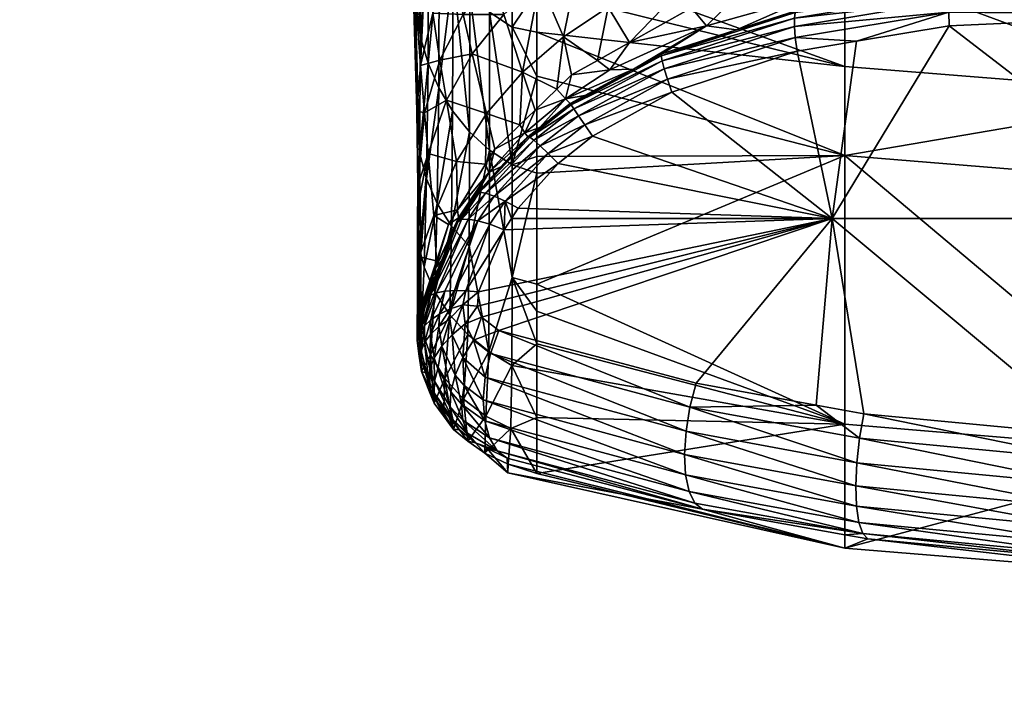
# Model space of a CAD drawing. Extents: x -0.027 to 0.168, y -0.162 to 0.122.
# Tile 271 of 656: x 0.128 to 0.138, y 0.053 to 0.06. Entities that reach past the tile are written whole.
import ezdxf

# ---------------------------------------------------------------- set-up
doc = ezdxf.new("R2010")
doc.units = 0
doc.layers.add('mesh', color=7, linetype='CONTINUOUS')

msp = doc.modelspace()

# ---------------------------------------------------------------- meshes
at = {"layer": 'mesh'}
mesh = msp.add_polyface(dxfattribs=at)
corners = [(0.1398043, 0.0612867, 0.2847158), (0.1356219, 0.0616555, 0.2767469), (0.1338363, 0.0616555, 0.2779793), (0.1323976, 0.0616555, 0.2898283), (0.1338363, 0.0616555, 0.2914523), (0.1323976, 0.0616555, 0.2796033), (0.1313893, 0.0616555, 0.2879072), (0.1356219, 0.0616555, 0.2926848), (0.1338101, 0.061055, 0.1546763), (0.1342812, 0.0612304, 0.1550816), (0.1335422, 0.0604623, 0.1569655), (0.1340854, 0.0616669, 0.1525597), (0.1336244, 0.0615007, 0.1520734), (0.1345935, 0.0617917, 0.1530416), (0.1351546, 0.0618806, 0.1535132), (0.1348202, 0.0603762, 0.162706), (0.1344711, 0.0608763, 0.1576152), (0.1355474, 0.0611325, 0.1582521), (0.135647, 0.0601698, 0.1678176), (0.1362675, 0.0603293, 0.1678198), (0.1351186, 0.0600339, 0.1678157), (0.1346653, 0.0599174, 0.1678141), (0.1338234, 0.0599252, 0.1623806), (0.136791, 0.0612706, 0.1588391), (0.1364549, 0.0619727, 0.1543909), (0.1358969, 0.060039, 0.1736987), (0.1362162, 0.0612936, 0.1288329), (0.1344521, 0.0616322, 0.1289889), (0.1344521, 0.0611185, 0.1298038), (0.1331043, 0.0617414, 0.1295964), (0.1331043, 0.060455, 0.1329162), (0.1362162, 0.0603685, 0.1305641), (0.1331043, 0.0605467, 0.1325304), (0.1362162, 0.0593252, 0.1342574), (0.1331043, 0.060098, 0.1344187), (0.1331043, 0.0621048, 0.1290041), (0.1362162, 0.0619414, 0.1280723), (0.1344521, 0.0622721, 0.1282617), (0.1344521, 0.0607172, 0.1306747), (0.1362162, 0.0607742, 0.129674), (0.1331043, 0.0611181, 0.1308021), (0.1368175, 0.0604706, 0.1678217), (0.1373027, 0.0601467, 0.1804724), (0.1357303, 0.059891, 0.1803092)]
mesh.append_faces([[corners[k] for k in face] for face in [(0, 1, 2, 2), (0, 3, 4, 4), (0, 2, 5, 5), (6, 3, 0, 0), (0, 4, 7, 7), (8, 9, 10, 10), (11, 8, 12, 12), (11, 9, 8, 8), (13, 9, 11, 11), (13, 14, 9, 9), (15, 16, 17, 17), (18, 15, 17, 17), (17, 19, 18, 18), (15, 20, 21, 21), (18, 20, 15, 15), (10, 15, 22, 22), (10, 16, 15, 15), (9, 16, 10, 10), (9, 17, 16, 16), (14, 17, 9, 9), (14, 23, 17, 17), (24, 23, 14, 14), (25, 20, 18, 18), (18, 19, 25, 25), (26, 27, 28, 28), (29, 28, 27, 27), (30, 31, 32, 32), (30, 33, 31, 31), (34, 33, 30, 30), (26, 35, 27, 27), (36, 37, 26, 26), (31, 38, 32, 32), (31, 39, 38, 38), (38, 28, 40, 40), (39, 28, 38, 38), (39, 26, 28, 28), (17, 41, 19, 19), (23, 41, 17, 17), (25, 42, 43, 43)]])
mesh = msp.add_polyface(dxfattribs=at)
corners = [(0.1319678, 0.0588558, 0.1522524), (0.1321248, 0.0593903, 0.1526527), (0.1321899, 0.0589839, 0.1556724), (0.1319281, 0.0593336, 0.1491622), (0.1322572, 0.0603227, 0.1501259), (0.1326506, 0.060241, 0.1534585), (0.1323579, 0.0598513, 0.1530549), (0.1325232, 0.0607074, 0.1506109), (0.1321519, 0.0608709, 0.1472095), (0.1320534, 0.0598656, 0.1496428), (0.1319788, 0.0604129, 0.1466446), (0.1318439, 0.0604934, 0.1430167), (0.1319033, 0.0610359, 0.1436611), (0.1324503, 0.0594518, 0.155994), (0.1325954, 0.0588486, 0.161895), (0.1322566, 0.060275, 0.1361687), (0.1322518, 0.0588765, 0.1424169), (0.1324229, 0.058664, 0.1424259), (0.132425, 0.0608454, 0.1329692), (0.1322488, 0.0610421, 0.1330003), (0.1324271, 0.0600615, 0.1361824), (0.1319268, 0.0596195, 0.1423781), (0.1319178, 0.0610142, 0.1361125), (0.1318645, 0.0608591, 0.1378687), (0.1321157, 0.0605081, 0.1361521), (0.1320044, 0.0593593, 0.1423925), (0.1321124, 0.0591101, 0.1424057), (0.1320033, 0.0607558, 0.1361331), (0.132102, 0.0612611, 0.1330367), (0.1319852, 0.0614976, 0.1330773), (0.1318907, 0.0588768, 0.1487116), (0.1318754, 0.0600327, 0.1423894), (0.1319192, 0.0584541, 0.1487188)]
mesh.append_faces([[corners[k] for k in face] for face in [(0, 1, 2, 2), (3, 1, 0, 0), (4, 5, 6, 6), (7, 4, 8, 8), (7, 5, 4, 4), (3, 9, 1, 1), (3, 10, 9, 9), (11, 10, 3, 3), (11, 12, 10, 10), (8, 10, 12, 12), (4, 10, 8, 8), (4, 9, 10, 10), (6, 9, 4, 4), (6, 1, 9, 9), (13, 1, 6, 6), (13, 2, 1, 1), (14, 2, 13, 13), (15, 16, 17, 17), (15, 18, 19, 19), (15, 20, 18, 18), (17, 20, 15, 15), (21, 22, 23, 23), (24, 25, 26, 26), (24, 27, 25, 25), (28, 27, 24, 24), (27, 21, 25, 25), (27, 22, 21, 21), (29, 22, 27, 27), (15, 26, 16, 16), (15, 24, 26, 26), (19, 24, 15, 15), (19, 28, 24, 24), (11, 30, 31, 31), (3, 30, 11, 11), (0, 30, 3, 3), (31, 23, 11, 11), (32, 31, 30, 30), (21, 31, 32, 32), (23, 31, 21, 21)]])
mesh = msp.add_polyface(dxfattribs=at)
corners = [(0.1398043, 0.0613435, 0.1594796), (0.1398043, 0.060657, 0.1678152), (0.1374336, 0.0605126, 0.1678205), (0.1398043, 0.0603745, 0.1746013), (0.1398043, 0.0602595, 0.1806021), (0.137086, 0.0602305, 0.1741666), (0.1358969, 0.060039, 0.1736987), (0.1362675, 0.0603293, 0.1678198), (0.1398043, 0.0603934, 0.1736126), (0.1398042, 0.0590371, 0.134198), (0.1398042, 0.0600882, 0.1304751), (0.1380042, 0.0601584, 0.1304974), (0.1380042, 0.0610897, 0.128739), (0.1362162, 0.0607742, 0.129674), (0.1362162, 0.0603685, 0.1305641), (0.1362162, 0.0593252, 0.1342574), (0.1362162, 0.0584253, 0.1379702), (0.1398042, 0.0581321, 0.1379323), (0.1398042, 0.0554082, 0.1529205), (0.1372663, 0.0598743, 0.1811435), (0.1372689, 0.0597358, 0.1812664), (0.1363329, 0.0595803, 0.181166), (0.1372755, 0.0600732, 0.1808329), (0.135714, 0.0598692, 0.1804919), (0.1372871, 0.0601266, 0.1806559), (0.1372685, 0.0599881, 0.1809973), (0.135706, 0.0598149, 0.1806683), (0.1357066, 0.05973, 0.1808324), (0.1357157, 0.0596172, 0.1809785), (0.1398043, 0.0601884, 0.1809644), (0.1398043, 0.0602408, 0.1807865), (0.1398043, 0.0601041, 0.1811295), (0.1398043, 0.0599907, 0.1812763), (0.1398043, 0.0598522, 0.1813995), (0.1398043, 0.0577882, 0.1826376), (0.1360888, 0.0577882, 0.1822009), (0.136791, 0.0612706, 0.1588391), (0.1368175, 0.0604706, 0.1678217), (0.1373027, 0.0601467, 0.1804724), (0.1357303, 0.059891, 0.1803092)]
mesh.append_faces([[corners[k] for k in face] for face in [(0, 1, 2, 2), (3, 4, 5, 5), (6, 7, 5, 5), (5, 8, 3, 3), (5, 1, 8, 8), (2, 1, 5, 5), (9, 10, 11, 11), (12, 13, 14, 14), (12, 11, 10, 10), (14, 11, 12, 12), (14, 9, 11, 11), (15, 9, 14, 14), (15, 16, 9, 9), (16, 17, 9, 9), (16, 18, 17, 17), (19, 20, 21, 21), (22, 23, 24, 24), (25, 26, 22, 22), (19, 27, 25, 25), (21, 28, 19, 19), (29, 24, 30, 30), (29, 22, 24, 24), (31, 22, 29, 29), (31, 25, 22, 22), (32, 25, 31, 31), (32, 19, 25, 25), (33, 19, 32, 32), (33, 20, 19, 19), (34, 20, 33, 33), (35, 20, 34, 34), (35, 21, 20, 20), (36, 2, 37, 37), (5, 4, 38, 38), (6, 5, 38, 38), (5, 37, 2, 2), (7, 37, 5, 5), (24, 39, 38, 38), (30, 38, 4, 4), (30, 24, 38, 38)]])
mesh = msp.add_polyface(dxfattribs=at)
corners = [(0.1331345, 0.0601841, 0.1566407), (0.1327687, 0.0598498, 0.1563167), (0.1326506, 0.060241, 0.1534585), (0.1329595, 0.0592684, 0.1620563), (0.1333046, 0.0590947, 0.1678141), (0.1330858, 0.0588831, 0.1678145), (0.1333717, 0.0596254, 0.1622181), (0.1335422, 0.0604623, 0.1569655), (0.1338234, 0.0599252, 0.1623806), (0.1334548, 0.0592398, 0.1678139), (0.1337167, 0.0593864, 0.1678139), (0.1324503, 0.0594518, 0.155994), (0.1325954, 0.0588486, 0.161895), (0.1323579, 0.0598513, 0.1530549), (0.132842, 0.0610267, 0.1510977), (0.1325232, 0.0607074, 0.1506109), (0.1333802, 0.0608352, 0.1542699), (0.1329787, 0.0609667, 0.1312254), (0.1331043, 0.060455, 0.1329162), (0.1331043, 0.0605467, 0.1325304), (0.1324229, 0.058664, 0.1424259), (0.1326244, 0.0584798, 0.1424324), (0.1324271, 0.0600615, 0.1361824), (0.1326286, 0.0606767, 0.132944), (0.132425, 0.0608454, 0.1329692), (0.132627, 0.0598751, 0.1361929), (0.1328537, 0.0583313, 0.142436), (0.1328567, 0.0605417, 0.1329253), (0.1331043, 0.060098, 0.1344187), (0.1328546, 0.0597235, 0.1361999), (0.1331043, 0.0596707, 0.1362169), (0.1331043, 0.0592277, 0.1380815), (0.1338402, 0.0592896, 0.1725752), (0.1333931, 0.0589988, 0.1722732), (0.1335896, 0.05903, 0.1801424), (0.1334415, 0.0589493, 0.1801357), (0.1331043, 0.0609771, 0.1312284), (0.1344521, 0.0607172, 0.1306747), (0.1334504, 0.0589361, 0.180321), (0.1343688, 0.0593818, 0.1805379), (0.1334786, 0.0588949, 0.1805001)]
mesh.append_faces([[corners[k] for k in face] for face in [(0, 1, 2, 2), (3, 4, 5, 5), (6, 4, 3, 3), (6, 7, 8, 8), (6, 0, 7, 7), (3, 0, 6, 6), (3, 1, 0, 0), (6, 9, 4, 4), (6, 10, 9, 9), (8, 10, 6, 6), (11, 3, 12, 12), (11, 1, 3, 3), (13, 1, 11, 11), (13, 2, 1, 1), (14, 2, 15, 15), (14, 0, 2, 2), (16, 7, 0, 0), (17, 18, 19, 19), (20, 21, 22, 22), (22, 23, 24, 24), (22, 25, 23, 23), (21, 25, 22, 22), (21, 26, 25, 25), (27, 28, 18, 18), (29, 28, 27, 27), (29, 30, 28, 28), (31, 30, 29, 29), (25, 27, 23, 23), (25, 29, 27, 27), (26, 29, 25, 25), (26, 31, 29, 29), (32, 9, 10, 10), (33, 9, 32, 32), (33, 4, 9, 9), (5, 4, 33, 33), (34, 35, 33, 33), (36, 19, 37, 37), (38, 39, 40, 40)]])
mesh = msp.add_polyface(dxfattribs=at)
corners = [(0.1348202, 0.0603762, 0.162706), (0.1346653, 0.0599174, 0.1678141), (0.1340408, 0.0595678, 0.167814), (0.1338234, 0.0599252, 0.1623806), (0.1337167, 0.0593864, 0.1678139), (0.1348191, 0.0597363, 0.1731574), (0.1351186, 0.0600339, 0.1678157), (0.1358969, 0.060039, 0.1736987), (0.1357303, 0.059891, 0.1803092), (0.1351218, 0.0596958, 0.1802504), (0.134368, 0.0594539, 0.1801775), (0.1340803, 0.0592972, 0.1801646), (0.1338402, 0.0592896, 0.1725752), (0.1333931, 0.0589988, 0.1722732), (0.1335896, 0.05903, 0.1801424), (0.1331043, 0.060098, 0.1344187), (0.1331043, 0.0596707, 0.1362169), (0.1362162, 0.0593252, 0.1342574), (0.1362162, 0.0584253, 0.1379702), (0.1343894, 0.0593016, 0.1807029), (0.1344228, 0.0591953, 0.18085), (0.1335251, 0.058827, 0.1806668), (0.1343688, 0.0593818, 0.1805379), (0.1334786, 0.0588949, 0.1805001), (0.1343616, 0.0594332, 0.1803608), (0.1334504, 0.0589361, 0.180321), (0.135714, 0.0598692, 0.1804919), (0.135706, 0.0598149, 0.1806683), (0.1357066, 0.05973, 0.1808324), (0.1357157, 0.0596172, 0.1809785), (0.1357331, 0.0594806, 0.1811017), (0.1344678, 0.0590666, 0.1809743), (0.1372871, 0.0601266, 0.1806559), (0.1372755, 0.0600732, 0.1808329), (0.1372685, 0.0599881, 0.1809973), (0.1372663, 0.0598743, 0.1811435), (0.1363329, 0.0595803, 0.181166)]
mesh.append_faces([[corners[k] for k in face] for face in [(0, 1, 2, 2), (3, 2, 4, 4), (3, 0, 2, 2), (5, 1, 6, 6), (7, 8, 9, 9), (5, 10, 11, 11), (12, 4, 2, 2), (5, 2, 1, 1), (5, 12, 2, 2), (11, 12, 5, 5), (11, 13, 12, 12), (14, 13, 11, 11), (7, 5, 6, 6), (9, 5, 7, 7), (9, 10, 5, 5), (15, 16, 17, 17), (16, 18, 17, 17), (19, 20, 21, 21), (22, 19, 23, 23), (24, 22, 25, 25), (24, 10, 9, 9), (24, 11, 10, 10), (25, 11, 24, 24), (25, 14, 11, 11), (26, 9, 8, 8), (26, 24, 9, 9), (27, 24, 26, 26), (27, 22, 24, 24), (28, 22, 27, 27), (28, 19, 22, 22), (29, 19, 28, 28), (29, 20, 19, 19), (30, 20, 29, 29), (30, 31, 20, 20), (32, 26, 8, 8), (33, 27, 26, 26), (34, 28, 27, 27), (35, 29, 28, 28), (36, 30, 29, 29)]])
mesh = msp.add_polyface(dxfattribs=at)
corners = [(0.1320042, 0.0584446, 0.155352), (0.1319007, 0.0581227, 0.1528366), (0.1319678, 0.0588558, 0.1522524), (0.1322911, 0.0583639, 0.1617341), (0.1320614, 0.0578167, 0.1615737), (0.1321899, 0.0589839, 0.1556724), (0.1325954, 0.0588486, 0.161895), (0.131908, 0.0575656, 0.1550479), (0.1318991, 0.0577036, 0.1550518), (0.1319192, 0.0584541, 0.1487188), (0.1319302, 0.0574294, 0.1550442), (0.1318962, 0.0569454, 0.1614244), (0.1320968, 0.0579396, 0.1486877), (0.1319876, 0.0581891, 0.1487022), (0.1319656, 0.0572962, 0.1550408), (0.1321124, 0.0591101, 0.1424057), (0.1320044, 0.0593593, 0.1423925), (0.1319268, 0.0596195, 0.1423781), (0.1322423, 0.0577111, 0.148676), (0.1320734, 0.0570438, 0.1550348), (0.1322518, 0.0588765, 0.1424169), (0.1323065, 0.0577525, 0.1802483), (0.1321401, 0.0573592, 0.1803272), (0.1320773, 0.0572825, 0.1710104), (0.1323123, 0.0577939, 0.1713335), (0.1322105, 0.0577275, 0.1678151), (0.1319143, 0.0574012, 0.1614298), (0.1319042, 0.0579357, 0.1550637), (0.1318907, 0.0588768, 0.1487116), (0.1320881, 0.0573587, 0.1678151), (0.1323005, 0.0578739, 0.1678151), (0.1318976, 0.0570832, 0.1614194), (0.1323414, 0.0577776, 0.1804418), (0.1320283, 0.0570128, 0.1806956), (0.132409, 0.0577819, 0.1806281), (0.1325065, 0.0577654, 0.1808), (0.1320914, 0.0570362, 0.1808304)]
mesh.append_faces([[corners[k] for k in face] for face in [(0, 1, 2, 2), (0, 3, 4, 4), (0, 5, 3, 3), (2, 5, 0, 0), (6, 3, 5, 5), (7, 1, 8, 8), (7, 9, 1, 1), (10, 9, 7, 7), (11, 7, 8, 8), (12, 13, 14, 14), (15, 13, 12, 12), (15, 16, 13, 13), (13, 10, 14, 14), (13, 9, 10, 10), (16, 9, 13, 13), (16, 17, 9, 9), (18, 12, 19, 19), (20, 12, 18, 18), (20, 15, 12, 12), (21, 22, 23, 23), (23, 24, 21, 21), (23, 25, 24, 24), (26, 0, 4, 4), (27, 0, 26, 26), (2, 1, 28, 28), (0, 27, 1, 1), (4, 29, 26, 26), (25, 29, 4, 4), (4, 30, 25, 25), (4, 3, 30, 30), (9, 28, 1, 1), (8, 1, 27, 27), (31, 27, 26, 26), (31, 8, 27, 27), (29, 25, 23, 23), (25, 30, 24, 24), (21, 32, 33, 33), (34, 35, 36, 36), (32, 34, 33, 33)]])
mesh = msp.add_polyface(dxfattribs=at)
corners = [(0.1329595, 0.0592684, 0.1620563), (0.1330858, 0.0588831, 0.1678145), (0.1329317, 0.0587341, 0.1678147), (0.1325954, 0.0588486, 0.161895), (0.1328537, 0.0583313, 0.142436), (0.1331043, 0.0582459, 0.1424406), (0.1331043, 0.0584155, 0.1414999), (0.1331043, 0.0592277, 0.1380815), (0.1329819, 0.058655, 0.1719653), (0.1331336, 0.058708, 0.1801426), (0.1330128, 0.0586133, 0.1801453), (0.1333931, 0.0589988, 0.1722732), (0.1334415, 0.0589493, 0.1801357), (0.132679, 0.0584898, 0.1678151), (0.1326173, 0.058253, 0.1716519), (0.1362162, 0.0584253, 0.1379702), (0.1331043, 0.0596707, 0.1362169), (0.1334504, 0.0589361, 0.180321), (0.1330317, 0.0586088, 0.1803324), (0.1325237, 0.0580525, 0.1803958), (0.1332194, 0.0584434, 0.1808307), (0.1333183, 0.0583442, 0.1809562), (0.1327842, 0.0579626, 0.180901), (0.1336659, 0.0586218, 0.1809408), (0.1335883, 0.0587349, 0.1808154), (0.1344678, 0.0590666, 0.1809743), (0.1344228, 0.0591953, 0.18085), (0.1326725, 0.0580142, 0.1807507), (0.1331368, 0.0585223, 0.1806813), (0.1335251, 0.058827, 0.1806668), (0.1330735, 0.0585781, 0.1805131), (0.1334786, 0.0588949, 0.1805001), (0.1343894, 0.0593016, 0.1807029), (0.1335896, 0.05903, 0.1801424), (0.1360888, 0.0577882, 0.1822009), (0.1357331, 0.0594806, 0.1811017), (0.1329155, 0.0578918, 0.1810255), (0.1363329, 0.0595803, 0.181166)]
mesh.append_faces([[corners[k] for k in face] for face in [(0, 1, 2, 2), (3, 0, 2, 2), (4, 5, 6, 6), (6, 7, 4, 4), (8, 9, 10, 10), (11, 12, 9, 9), (8, 13, 2, 2), (10, 14, 8, 8), (8, 11, 9, 9), (8, 1, 11, 11), (2, 1, 8, 8), (15, 7, 6, 6), (6, 5, 15, 15), (16, 7, 15, 15), (12, 17, 18, 18), (18, 9, 12, 12), (18, 10, 9, 9), (19, 10, 18, 18), (20, 21, 22, 22), (20, 23, 21, 21), (24, 23, 20, 20), (24, 25, 23, 23), (26, 25, 24, 24), (27, 20, 22, 22), (28, 20, 27, 27), (28, 24, 20, 20), (29, 24, 28, 28), (29, 26, 24, 24), (30, 29, 28, 28), (31, 29, 30, 30), (31, 32, 29, 29), (18, 31, 30, 30), (17, 31, 18, 18), (12, 33, 17, 17), (25, 34, 23, 23), (25, 35, 34, 34), (34, 21, 23, 23), (34, 36, 21, 21), (35, 37, 34, 34)]])
mesh = msp.add_polyface(dxfattribs=at)
corners = [(0.1325954, 0.0588486, 0.161895), (0.132679, 0.0584898, 0.1678151), (0.1325859, 0.0583383, 0.1678151), (0.1329317, 0.0587341, 0.1678147), (0.1322911, 0.0583639, 0.1617341), (0.1328545, 0.057191, 0.1486624), (0.1328537, 0.0583313, 0.142436), (0.1326244, 0.0584798, 0.1424324), (0.1326174, 0.0564416, 0.1550276), (0.1324229, 0.058664, 0.1424259), (0.1324198, 0.057508, 0.1486676), (0.1322423, 0.0577111, 0.148676), (0.1322518, 0.0588765, 0.1424169), (0.132223, 0.0568148, 0.1550305), (0.1324923, 0.0580378, 0.1802046), (0.1326173, 0.058253, 0.1716519), (0.1327383, 0.0583097, 0.1801766), (0.1323123, 0.0577939, 0.1713335), (0.1323838, 0.0578711, 0.1802301), (0.1323065, 0.0577525, 0.1802483), (0.1329819, 0.058655, 0.1719653), (0.1330128, 0.0586133, 0.1801453), (0.1327842, 0.0579626, 0.180901), (0.132775, 0.057673, 0.1810739), (0.1326301, 0.0577286, 0.1809505), (0.1328488, 0.0577879, 0.1810485), (0.1325237, 0.0580525, 0.1803958), (0.1323414, 0.0577776, 0.1804418), (0.1325065, 0.0577654, 0.1808), (0.1326725, 0.0580142, 0.1807507), (0.132409, 0.0577819, 0.1806281), (0.1325845, 0.0580445, 0.1805801), (0.1331368, 0.0585223, 0.1806813), (0.1330735, 0.0585781, 0.1805131), (0.1330317, 0.0586088, 0.1803324), (0.1323005, 0.0578739, 0.1678151), (0.1323864, 0.0570553, 0.1811674), (0.1322725, 0.0570577, 0.1810689)]
mesh.append_faces([[corners[k] for k in face] for face in [(0, 1, 2, 2), (0, 3, 1, 1), (2, 4, 0, 0), (5, 6, 7, 7), (7, 8, 5, 5), (9, 10, 7, 7), (9, 11, 10, 10), (12, 11, 9, 9), (11, 13, 10, 10), (14, 15, 16, 16), (14, 17, 15, 15), (18, 17, 14, 14), (18, 19, 17, 17), (15, 2, 1, 1), (20, 15, 1, 1), (21, 16, 15, 15), (22, 23, 24, 24), (22, 25, 23, 23), (14, 26, 27, 27), (18, 27, 19, 19), (18, 14, 27, 27), (26, 16, 21, 21), (14, 16, 26, 26), (28, 22, 24, 24), (29, 22, 28, 28), (30, 29, 28, 28), (31, 29, 30, 30), (31, 32, 29, 29), (33, 32, 31, 31), (27, 31, 30, 30), (26, 31, 27, 27), (26, 33, 31, 31), (34, 33, 26, 26), (2, 35, 4, 4), (15, 35, 2, 2), (17, 35, 15, 15), (24, 36, 37, 37), (24, 23, 36, 36), (28, 24, 37, 37)]])
mesh = msp.add_polyface(dxfattribs=at)
corners = [(0.1321745, 0.0561693, 0.1614441), (0.132364, 0.0559602, 0.161445), (0.1324063, 0.0566136, 0.155028), (0.1326244, 0.0584798, 0.1424324), (0.1324198, 0.057508, 0.1486676), (0.1326174, 0.0564416, 0.1550276), (0.1328512, 0.0562993, 0.1550294), (0.1325893, 0.0557893, 0.1614425), (0.1328545, 0.057191, 0.1486624), (0.1324053, 0.0555354, 0.1678101), (0.132223, 0.0568148, 0.1550305), (0.1328409, 0.0556628, 0.1614362), (0.1323556, 0.0557475, 0.1810221), (0.1327015, 0.0554394, 0.1809194), (0.1324033, 0.0556149, 0.1808433), (0.1326238, 0.0555685, 0.1811152), (0.1323438, 0.0559112, 0.1811799), (0.1325765, 0.0557429, 0.1812836), (0.1323685, 0.0560974, 0.1813085), (0.1325624, 0.0559521, 0.1814144), (0.1325768, 0.0554159, 0.1678117), (0.1322625, 0.0556539, 0.1678093), (0.1323183, 0.0556529, 0.1806175), (0.1324842, 0.0555201, 0.1806529), (0.132775, 0.057673, 0.1810739), (0.1325125, 0.0570443, 0.1812488), (0.1323864, 0.0570553, 0.1811674), (0.1322548, 0.0557535, 0.1807975), (0.1323565, 0.0563803, 0.1813445), (0.1325825, 0.0561831, 0.1814997), (0.1323572, 0.0569159, 0.1812123), (0.1322293, 0.0568723, 0.18112), (0.1323779, 0.0567226, 0.1813007), (0.1322483, 0.0566114, 0.1812213), (0.1324649, 0.0565564, 0.181406), (0.1326355, 0.056422, 0.181534), (0.1325045, 0.056901, 0.1813082), (0.132545, 0.056791, 0.1813752), (0.1327181, 0.0566541, 0.1815154)]
mesh.append_faces([[corners[k] for k in face] for face in [(0, 1, 2, 2), (3, 4, 5, 5), (6, 5, 7, 7), (6, 8, 5, 5), (7, 1, 9, 9), (5, 1, 7, 7), (5, 2, 1, 1), (4, 2, 5, 5), (4, 10, 2, 2), (7, 11, 6, 6), (12, 13, 14, 14), (15, 13, 12, 12), (16, 15, 12, 12), (17, 15, 16, 16), (18, 17, 16, 16), (19, 17, 18, 18), (7, 9, 20, 20), (7, 20, 11, 11), (1, 21, 9, 9), (9, 22, 23, 23), (21, 22, 9, 9), (24, 25, 26, 26), (27, 23, 22, 22), (14, 23, 27, 27), (13, 23, 14, 14), (28, 19, 18, 18), (29, 19, 28, 28), (30, 31, 26, 26), (32, 33, 30, 30), (34, 28, 32, 32), (34, 29, 28, 28), (35, 29, 34, 34), (25, 30, 26, 26), (36, 30, 25, 25), (36, 32, 30, 30), (37, 32, 36, 36), (37, 34, 32, 32), (38, 34, 37, 37), (38, 35, 34, 34)]])
mesh = msp.add_polyface(dxfattribs=at)
corners = [(0.1328512, 0.0562993, 0.1550294), (0.1331043, 0.0562563, 0.1550415), (0.1331043, 0.0565199, 0.1528872), (0.1328545, 0.057191, 0.1486624), (0.1331043, 0.0582459, 0.1424406), (0.1328537, 0.0583313, 0.142436), (0.1331043, 0.057123, 0.1486727), (0.1331043, 0.056851, 0.1501817), (0.1328409, 0.0556628, 0.1614362), (0.1331043, 0.0552076, 0.1678152), (0.1331043, 0.0557765, 0.1589615), (0.1362162, 0.0557078, 0.1529086), (0.1362162, 0.0584253, 0.1379702), (0.1327842, 0.0579626, 0.180901), (0.1329155, 0.0578918, 0.1810255), (0.1328488, 0.0577879, 0.1810485), (0.1333183, 0.0583442, 0.1809562), (0.1346062, 0.055195, 0.1822639), (0.1325765, 0.0557429, 0.1812836), (0.1325624, 0.0559521, 0.1814144), (0.1345959, 0.0554021, 0.1824039), (0.1325825, 0.0561831, 0.1814997), (0.1346112, 0.0556353, 0.182493), (0.1326355, 0.056422, 0.181534), (0.1359265, 0.0559003, 0.182888), (0.134651, 0.0558801, 0.1825257), (0.1347129, 0.0561212, 0.1825001), (0.1363641, 0.0555665, 0.1830716), (0.1364065, 0.055813, 0.1830415), (0.1363368, 0.055318, 0.1830402), (0.1360888, 0.0577882, 0.1822009), (0.132775, 0.057673, 0.1810739), (0.1327181, 0.0566541, 0.1815154), (0.1325125, 0.0570443, 0.1812488), (0.1325045, 0.056901, 0.1813082), (0.132545, 0.056791, 0.1813752)]
mesh.append_faces([[corners[k] for k in face] for face in [(0, 1, 2, 2), (3, 4, 5, 5), (3, 6, 4, 4), (7, 6, 3, 3), (2, 3, 0, 0), (2, 7, 3, 3), (8, 9, 10, 10), (0, 10, 1, 1), (0, 8, 10, 10), (11, 1, 10, 10), (2, 1, 11, 11), (11, 7, 2, 2), (11, 6, 7, 7), (12, 6, 11, 11), (12, 4, 6, 6), (13, 14, 15, 15), (13, 16, 14, 14), (17, 18, 19, 19), (20, 19, 21, 21), (22, 21, 23, 23), (24, 25, 26, 26), (24, 27, 25, 25), (28, 27, 24, 24), (20, 17, 19, 19), (22, 20, 21, 21), (25, 22, 23, 23), (25, 29, 22, 22), (27, 29, 25, 25), (30, 24, 26, 26), (30, 31, 15, 15), (15, 14, 30, 30), (30, 28, 24, 24), (25, 32, 26, 26), (25, 23, 32, 32), (30, 33, 31, 31), (34, 33, 30, 30), (30, 35, 34, 34), (30, 32, 35, 35), (26, 32, 30, 30)]])
mesh = msp.add_polyface(dxfattribs=at)
corners = [(0.136449, 0.0545486, 0.1821514), (0.1362161, 0.0544548, 0.1679356), (0.1362174, 0.0545899, 0.1820805), (0.1398042, 0.0541587, 0.1679536), (0.1387332, 0.0543363, 0.1825052), (0.1398043, 0.0543318, 0.1825127), (0.1398042, 0.0554082, 0.1529205), (0.1362162, 0.0557078, 0.1529086), (0.1362162, 0.0584253, 0.1379702), (0.1364065, 0.055813, 0.1830415), (0.1387058, 0.0553433, 0.1834489), (0.1363641, 0.0555665, 0.1830716), (0.1387195, 0.0555939, 0.1834154), (0.1363966, 0.0546012, 0.1823922), (0.1387162, 0.0543826, 0.1827536), (0.1406876, 0.0543742, 0.1827674), (0.1398045, 0.0555892, 0.1834232), (0.1406961, 0.0553347, 0.1834632), (0.1363572, 0.0547132, 0.1826144), (0.1387035, 0.0544898, 0.1829826), (0.140698, 0.0544812, 0.1829967), (0.1363333, 0.0548773, 0.1828041), (0.1386957, 0.0546512, 0.1831776), (0.1407043, 0.0546425, 0.1831918), (0.1363263, 0.0550833, 0.1829491), (0.1386935, 0.0548563, 0.1833261), (0.1407061, 0.0548476, 0.1833404), (0.1363368, 0.055318, 0.1830402), (0.1386969, 0.055092, 0.1834185), (0.1407033, 0.0550834, 0.1834329), (0.1360888, 0.0577882, 0.1822009), (0.1398043, 0.0577882, 0.1826376)]
mesh.append_faces([[corners[k] for k in face] for face in [(0, 1, 2, 2), (0, 3, 1, 1), (4, 3, 0, 0), (4, 5, 3, 3), (6, 1, 3, 3), (7, 6, 8, 8), (7, 1, 6, 6), (9, 10, 11, 11), (12, 10, 9, 9), (13, 0, 2, 2), (13, 4, 0, 0), (14, 4, 13, 13), (14, 5, 4, 4), (15, 5, 14, 14), (16, 10, 12, 12), (16, 17, 10, 10), (18, 14, 13, 13), (19, 14, 18, 18), (19, 15, 14, 14), (20, 15, 19, 19), (21, 19, 18, 18), (22, 19, 21, 21), (22, 20, 19, 19), (23, 20, 22, 22), (24, 22, 21, 21), (25, 22, 24, 24), (25, 23, 22, 22), (26, 23, 25, 25), (27, 25, 24, 24), (28, 25, 27, 27), (28, 26, 25, 25), (29, 26, 28, 28), (11, 28, 27, 27), (10, 28, 11, 11), (10, 29, 28, 28), (30, 12, 9, 9), (31, 12, 30, 30), (31, 16, 12, 12)]])
mesh = msp.add_polyface(dxfattribs=at)
corners = [(0.1318962, 0.0569454, 0.1614244), (0.1318991, 0.0577036, 0.1550518), (0.1318976, 0.0570832, 0.1614194), (0.1319089, 0.0568078, 0.161429), (0.131908, 0.0575656, 0.1550479), (0.1319302, 0.0574294, 0.1550442), (0.1319354, 0.0566717, 0.1614333), (0.1320293, 0.0564097, 0.16144), (0.1320734, 0.0570438, 0.1550348), (0.1320968, 0.0579396, 0.1486877), (0.1319656, 0.0572962, 0.1550408), (0.1322423, 0.0577111, 0.148676), (0.132223, 0.0568148, 0.1550305), (0.1319486, 0.0568152, 0.1766931), (0.1320773, 0.0572825, 0.1710104), (0.1321401, 0.0573592, 0.1803272), (0.1319323, 0.0568488, 0.1707221), (0.1322293, 0.0568723, 0.18112), (0.132115, 0.0566956, 0.1810467), (0.1321198, 0.056821, 0.1810097), (0.1322255, 0.0567717, 0.181155), (0.1320881, 0.0573587, 0.1678151), (0.1319244, 0.0568651, 0.1678152), (0.1319143, 0.0574012, 0.1614298), (0.131894, 0.0565533, 0.1678139), (0.1319642, 0.0569436, 0.1804106), (0.1319291, 0.0567157, 0.1804365), (0.1325065, 0.0577654, 0.1808), (0.1321734, 0.0570512, 0.1809557), (0.1320914, 0.0570362, 0.1808304), (0.1322725, 0.0570577, 0.1810689), (0.132409, 0.0577819, 0.1806281), (0.1320283, 0.0570128, 0.1806956), (0.1319856, 0.0569817, 0.1805547), (0.1323065, 0.0577525, 0.1802483), (0.1319277, 0.0566354, 0.180603), (0.1319669, 0.056701, 0.1807477), (0.1320315, 0.0567634, 0.1808845), (0.1323864, 0.0570553, 0.1811674), (0.1323572, 0.0569159, 0.1812123)]
mesh.append_faces([[corners[k] for k in face] for face in [(0, 1, 2, 2), (3, 4, 0, 0), (3, 5, 4, 4), (6, 5, 3, 3), (6, 7, 8, 8), (9, 10, 8, 8), (10, 6, 8, 8), (10, 5, 6, 6), (11, 8, 12, 12), (13, 14, 15, 15), (16, 14, 13, 13), (17, 18, 19, 19), (20, 18, 17, 17), (21, 22, 23, 23), (2, 24, 0, 0), (23, 22, 2, 2), (13, 15, 25, 25), (16, 21, 14, 14), (22, 21, 16, 16), (24, 22, 16, 16), (25, 26, 13, 13), (27, 28, 29, 29), (27, 30, 28, 28), (31, 29, 32, 32), (15, 33, 25, 25), (15, 32, 33, 33), (34, 32, 15, 15), (35, 25, 33, 33), (35, 26, 25, 25), (32, 35, 33, 33), (36, 35, 32, 32), (29, 36, 32, 32), (37, 36, 29, 29), (28, 37, 29, 29), (19, 37, 28, 28), (30, 19, 28, 28), (17, 19, 30, 30), (38, 17, 30, 30), (39, 20, 17, 17)]])
mesh = msp.add_polyface(dxfattribs=at)
corners = [(0.1321745, 0.0561693, 0.1614441), (0.1324063, 0.0566136, 0.155028), (0.132223, 0.0568148, 0.1550305), (0.1320293, 0.0564097, 0.16144), (0.1320734, 0.0570438, 0.1550348), (0.1320078, 0.0561572, 0.1806935), (0.1319338, 0.056369, 0.1804822), (0.1319364, 0.0564491, 0.1806349), (0.1319669, 0.056701, 0.1807477), (0.1319277, 0.0566354, 0.180603), (0.1319683, 0.0565319, 0.1807827), (0.1320209, 0.056264, 0.1808481), (0.1320315, 0.0567634, 0.1808845), (0.1320284, 0.0566149, 0.1809214), (0.1320666, 0.056378, 0.1809909), (0.1321198, 0.056821, 0.1810097), (0.132115, 0.0566956, 0.1810467), (0.1319354, 0.0566717, 0.1614333), (0.1319373, 0.0562404, 0.1678119), (0.1319159, 0.0563952, 0.1678129), (0.131894, 0.0565533, 0.1678139), (0.1319089, 0.0568078, 0.161429), (0.1318962, 0.0569454, 0.1614244), (0.1318976, 0.0570832, 0.1614194), (0.1319244, 0.0568651, 0.1678152), (0.131915, 0.0565685, 0.1804542), (0.1319291, 0.0567157, 0.1804365), (0.1319486, 0.0568152, 0.1766931), (0.1319323, 0.0568488, 0.1707221), (0.1321433, 0.0564952, 0.1811168), (0.1321039, 0.0562682, 0.1810281), (0.1322785, 0.0562039, 0.1812477), (0.1322344, 0.0560356, 0.1811201), (0.1322255, 0.0567717, 0.181155), (0.1322483, 0.0566114, 0.1812213), (0.1323565, 0.0563803, 0.1813445), (0.1323572, 0.0569159, 0.1812123), (0.1323779, 0.0567226, 0.1813007)]
mesh.append_faces([[corners[k] for k in face] for face in [(0, 1, 2, 2), (2, 3, 0, 0), (2, 4, 3, 3), (5, 6, 7, 7), (8, 7, 9, 9), (10, 7, 8, 8), (10, 5, 7, 7), (11, 5, 10, 10), (12, 10, 8, 8), (13, 10, 12, 12), (13, 11, 10, 10), (14, 11, 13, 13), (15, 13, 12, 12), (16, 13, 15, 15), (16, 14, 13, 13), (17, 18, 3, 3), (17, 19, 18, 18), (17, 20, 19, 19), (21, 20, 17, 17), (22, 20, 21, 21), (23, 24, 20, 20), (25, 19, 20, 20), (20, 26, 25, 25), (20, 27, 26, 26), (28, 27, 20, 20), (6, 19, 25, 25), (6, 18, 19, 19), (9, 25, 26, 26), (7, 25, 9, 9), (7, 6, 25, 25), (29, 14, 16, 16), (29, 30, 14, 14), (31, 32, 29, 29), (33, 29, 16, 16), (34, 29, 33, 33), (34, 31, 29, 29), (35, 31, 34, 34), (36, 34, 33, 33), (37, 35, 34, 34)]])
mesh = msp.add_polyface(dxfattribs=at)
corners = [(0.1320078, 0.0561572, 0.1806935), (0.1319774, 0.0562265, 0.1805056), (0.1319338, 0.056369, 0.1804822), (0.1320664, 0.056025, 0.1807241), (0.1322185, 0.0557769, 0.1805905), (0.1320992, 0.0559251, 0.1805582), (0.1322548, 0.0557535, 0.1807975), (0.1323183, 0.0556529, 0.1806175), (0.1320209, 0.056264, 0.1808481), (0.132068, 0.0561409, 0.1808828), (0.1322264, 0.0558831, 0.1809677), (0.1324033, 0.0556149, 0.1808433), (0.1323556, 0.0557475, 0.1810221), (0.1320666, 0.056378, 0.1809909), (0.1321039, 0.0562682, 0.1810281), (0.1322344, 0.0560356, 0.1811201), (0.1323438, 0.0559112, 0.1811799), (0.1322785, 0.0562039, 0.1812477), (0.1323685, 0.0560974, 0.1813085), (0.1320293, 0.0564097, 0.16144), (0.1320197, 0.0560355, 0.1678106), (0.1320658, 0.0559212, 0.16781), (0.1319373, 0.0562404, 0.1678119), (0.1321745, 0.0561693, 0.1614441), (0.1322625, 0.0556539, 0.1678093), (0.132364, 0.0559602, 0.161445), (0.1321606, 0.0557924, 0.1678097), (0.1320279, 0.0560615, 0.1805326), (0.1321433, 0.0564952, 0.1811168), (0.1323565, 0.0563803, 0.1813445)]
mesh.append_faces([[corners[k] for k in face] for face in [(0, 1, 2, 2), (3, 4, 5, 5), (6, 4, 3, 3), (6, 7, 4, 4), (8, 3, 0, 0), (9, 3, 8, 8), (9, 6, 3, 3), (10, 6, 9, 9), (10, 11, 6, 6), (12, 11, 10, 10), (13, 9, 8, 8), (14, 9, 13, 13), (14, 10, 9, 9), (15, 10, 14, 14), (15, 12, 10, 10), (16, 12, 15, 15), (17, 16, 15, 15), (18, 16, 17, 17), (19, 20, 21, 21), (19, 22, 20, 20), (23, 24, 25, 25), (23, 26, 24, 24), (21, 26, 23, 23), (23, 19, 21, 21), (22, 27, 20, 20), (22, 1, 27, 27), (2, 1, 22, 22), (24, 4, 7, 7), (24, 5, 4, 4), (26, 5, 24, 24), (26, 27, 5, 5), (21, 27, 26, 26), (21, 20, 27, 27), (0, 27, 1, 1), (3, 27, 0, 0), (3, 5, 27, 27), (28, 15, 14, 14), (29, 18, 17, 17)]])
mesh = msp.add_polyface(dxfattribs=at)
corners = [(0.0772418, 0.0160601, 0.0837572), (0.0772146, 0.0163587, 0.0841657), (0.0772106, 0.0176753, 0.0826336), (0.077272, 0.013224, 0.0861321), (0.0772974, 0.013179, 0.0857614), (0.0773237, 0.0098111, 0.0875626), (0.0773486, 0.0096503, 0.0870891), (0.077182, 0.0187683, 0.0813761), (0.0771195, 0.0211572, 0.0786277), (0.0773922, 0.0061411, 0.0879178), (0.1362162, 0.0557078, 0.1529086), (0.1331043, 0.0557765, 0.1589615), (0.1331043, 0.0552076, 0.1678152), (0.1347762, 0.0548472, 0.1816393), (0.1328119, 0.0552148, 0.171471), (0.1328047, 0.0553635, 0.1807081), (0.1362161, 0.0544548, 0.1679356), (0.1362174, 0.0545899, 0.1820805), (0.1325971, 0.055465, 0.1806723), (0.1327015, 0.0554394, 0.1809194), (0.1346414, 0.055027, 0.1820819), (0.1326238, 0.0555685, 0.1811152), (0.1325765, 0.0557429, 0.1812836), (0.1346993, 0.0549086, 0.1818693), (0.1363966, 0.0546012, 0.1823922), (0.1363572, 0.0547132, 0.1826144), (0.1346062, 0.055195, 0.1822639), (0.1363333, 0.0548773, 0.1828041), (0.1345959, 0.0554021, 0.1824039), (0.1363263, 0.0550833, 0.1829491), (0.1346112, 0.0556353, 0.182493), (0.1363368, 0.055318, 0.1830402), (0.1328409, 0.0556628, 0.1614362), (0.132815, 0.055302, 0.1678152), (0.1325768, 0.0554159, 0.1678117), (0.1324842, 0.0555201, 0.1806529), (0.1324053, 0.0555354, 0.1678101)]
mesh.append_faces([[corners[k] for k in face] for face in [(0, 1, 2, 2), (0, 3, 1, 1), (4, 3, 0, 0), (4, 5, 3, 3), (6, 4, 0, 0), (0, 7, 6, 6), (7, 8, 9, 9), (10, 11, 12, 12), (13, 14, 15, 15), (13, 16, 14, 14), (17, 16, 13, 13), (12, 16, 10, 10), (18, 15, 14, 14), (13, 15, 19, 19), (20, 21, 22, 22), (23, 19, 21, 21), (23, 13, 19, 19), (24, 13, 23, 23), (24, 17, 13, 13), (20, 23, 21, 21), (20, 24, 23, 23), (25, 24, 20, 20), (26, 20, 22, 22), (26, 25, 20, 20), (27, 25, 26, 26), (28, 27, 26, 26), (29, 27, 28, 28), (30, 29, 28, 28), (31, 29, 30, 30), (15, 18, 19, 19), (32, 33, 12, 12), (34, 33, 32, 32), (16, 33, 14, 14), (12, 33, 16, 16), (34, 14, 33, 33), (34, 18, 14, 14), (34, 35, 18, 18), (36, 35, 34, 34), (19, 18, 35, 35)]])

doc.saveas('drawing.dxf')
